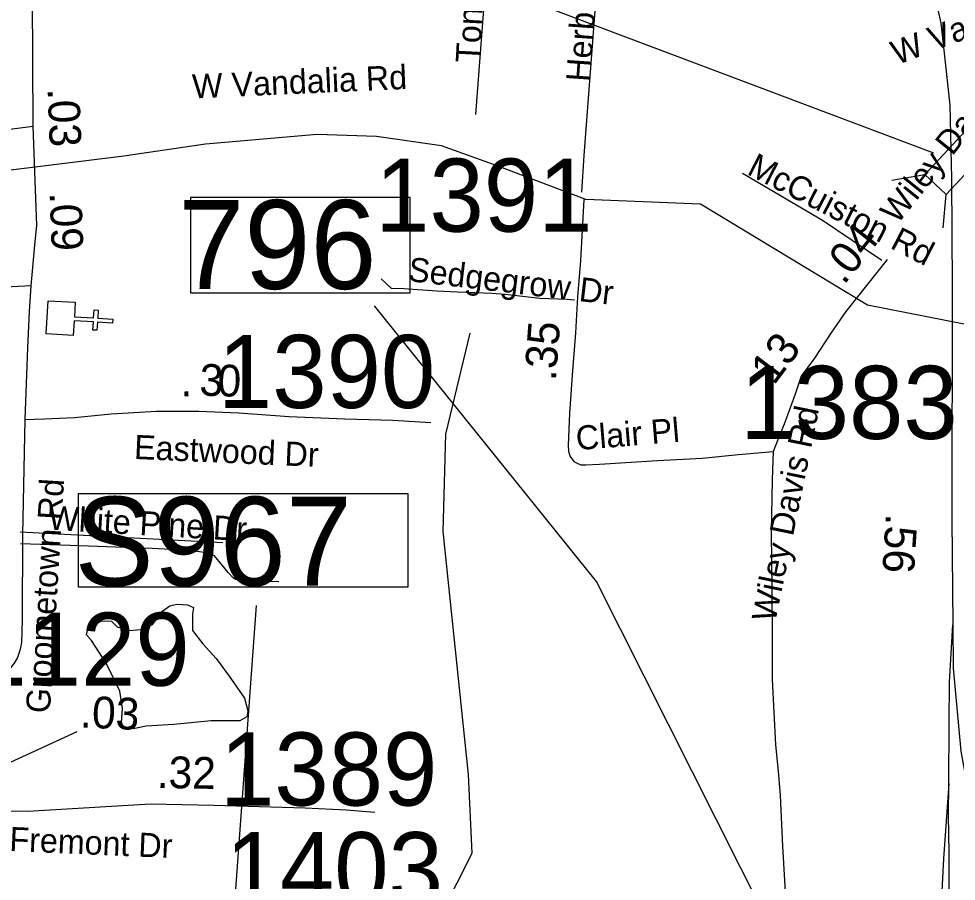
# Model space of a CAD drawing. Extents: x 1662474 to 1856135, y 779280 to 917889.
# Drawn here: x 1743971 to 1747666, y 822671 to 826069 of the extents above; entities that cross this region are included whole.
import ezdxf

# ---------------------------------------------------------------- set-up
doc = ezdxf.new("R2010")
doc.units = 0
for name, color, linetype in [('Cogo Default Point CELL', 7, 'Continuous'), ('Exist Boundary Political City Limit New', 7, 'Continuous'), ('Exist Cultural Church CELL', 7, 'Continuous'), ('Exist Hydrographic Misc Water Feature', 7, 'Continuous'), ('Exist Hydrographic Pond Under 1500 Sq Ft', 7, 'Continuous'), ('Exist Road Non-System Type 51', 7, 'Continuous'), ('Exist Road Non-System Type 51 Label', 7, 'Continuous'), ('Exist Road Primary Interstate Divided Center Attributed', 7, 'Continuous'), ('Exist Road Primary Interstate Mileage Hundredths English Label', 7, 'Continuous'), ('Exist Road Primary Interstate Ramp 1 Lane Attributed', 7, 'Continuous'), ('Exist Road Primary Interstate Structure Ovrhead Sign CELL', 7, 'Continuous'), ('Exist Road Primary Interstate Structure Standard Bridge Number Label', 7, 'Continuous'), ('Exist Road Secondary Mileage Tenths English Label', 7, 'Continuous'), ('Exist Road Secondary Structure Standard Bridge CELL', 7, 'Continuous'), ('Exist Road Secondary Structure Standard Bridge Number Label', 7, 'Continuous'), ('Exist Road Secondary Type 51 Attributed', 7, 'Continuous'), ('Exist Road Secondary Type 51 Label', 7, 'Continuous'), ('Map Preparation Boundary City Limit Buffer Line', 7, 'Continuous'), ('Prop DGN Element Guardrail', 7, 'Continuous')]:
    doc.layers.add(name, color=color, linetype=linetype)

msp = doc.modelspace()

# ---------------------------------------------------------------- linework, layer by layer
at = {"layer": 'Exist Boundary Political City Limit New'}
msp.add_lwpolyline([(1747937.6, 824818.1), (1747316.1, 824940.8), (1747236.8, 824988.7), (1746658.6, 825338), (1746206.1, 825357.3), (1745856.4, 825489.2), (1745637.9, 825567.8), (1745381.8, 825605.6), (1745147.2, 825613.4), (1744707.5, 825575.3), (1744386, 825527.4), (1743769.8, 825450.9), (1743657, 829053.9)], dxfattribs=at)
at = {"layer": 'Exist Cultural Church CELL'}
msp.add_lwpolyline([(1744193.7, 824951.9), (1744190.4, 824895), (1744266.4, 824890.5), (1744268.3, 824922.4), (1744284.3, 824921.5), (1744282.4, 824889.5), (1744342.4, 824886), (1744341.4, 824870), (1744281.4, 824873.5), (1744279.5, 824841.6), (1744263.6, 824842.5), (1744265.5, 824874.5), (1744189.5, 824879), (1744185.9, 824821.5), (1744079.6, 824827.8), (1744087.4, 824958.2)], close=True, dxfattribs=at)
at = {"layer": 'Exist Hydrographic Misc Water Feature'}
msp.add_lwpolyline([(1746685.9, 820039.2), (1746657.6, 820097.5), (1746282.8, 820733.4), (1746026.9, 821004.4), (1745886.8, 821237.1), (1745663.7, 821491.1), (1745582.8, 821732.3), (1745639.8, 822548.5), (1745757.9, 822782.4), (1745743.7, 823091.2), (1745643.9, 824048.4), (1745654.7, 824432.2), (1745749.9, 824830.7)], dxfattribs=at)
at = {"layer": 'Exist Hydrographic Pond Under 1500 Sq Ft'}
msp.add_lwpolyline([(1744428.5, 823273.4), (1744398.2, 823273.4), (1744385.2, 823277.7), (1744376.5, 823295), (1744380.8, 823351.3), (1744370, 823420.6), (1744315.9, 823531), (1744257.4, 823619.7), (1744237.9, 823641.4), (1744242.2, 823658.7), (1744255.2, 823671.7), (1744296.4, 823697.6), (1744337.5, 823695.5), (1744359.2, 823673.8), (1744406.8, 823658.7), (1744452.3, 823663), (1744497.8, 823682.5), (1744538.9, 823736.6), (1744567.1, 823756.1), (1744582.2, 823760.4), (1744597.4, 823762.6), (1744636.4, 823760.4), (1744660.2, 823749.6), (1744655.9, 823723.6), (1744655.9, 823658.7), (1744697, 823606.7), (1744749, 823548.3), (1744801, 823479), (1744861.6, 823392.4), (1744874.6, 823342.7), (1744870.3, 823318.8), (1744842.1, 823303.7), (1744729.5, 823303.7), (1744582.2, 823288.5), (1744474, 823282), (1744428.5, 823273.4)], dxfattribs=at)
at = {"layer": 'Exist Road Non-System Type 51'}
for p, q in [((1746264.9, 826395.5), (1746198, 825529.9)), ((1744776, 824003.9), (1743977.1, 824046.7))]:
    msp.add_line(p, q, dxfattribs=at)
for points in [[(1745812.8, 826282.9), (1745807.2, 826158.8), (1745770.8, 825691.1)], [(1746198, 825529.9), (1746189, 825385.5)], [(1747372.8, 825116.8), (1747139.6, 825274.6), (1746823.9, 825459.2)], [(1746161.9, 824960.9), (1746132.6, 824963.5), (1746024.6, 824966.9), (1745888.1, 824982.9), (1745835.9, 824986.6), (1745768.6, 824989.8), (1745700.1, 824991.9), (1745618.5, 824996.4), (1745489.1, 825005.2), (1745440.6, 825006.9), (1745399.6, 825044.1)], [(1744996.5, 823850.9), (1744850.6, 823854.4), (1744825.9, 823859.6), (1744815.9, 823866.7), (1744797, 823887.7), (1744742.6, 823952.8), (1744719.9, 823965.4), (1744692.9, 823967.2), (1744644.8, 823974.6), (1744497.5, 823982.4), (1744174.4, 823994.5), (1743977.6, 824000.6)]]:
    msp.add_lwpolyline(points, dxfattribs=at)
at = {"layer": 'Exist Road Primary Interstate Divided Center Attributed'}
for points in [[(1744006.2, 827547.9), (1744267, 827604.8), (1744542.9, 827647.8), (1744778, 827682.5), (1745021.2, 827705), (1745317.9, 827702.6), (1745575.3, 827676.6), (1745816.2, 827636.5), (1746200, 827546.7), (1746511.8, 827442.8), (1746733.8, 827331.8), (1746936.9, 827199.5), (1747091.6, 827064.9), (1747247.5, 826880.7), (1747391.6, 826668.1), (1747497.9, 826453.2), (1747562.8, 826243), (1747605.9, 826051.7), (1747620.1, 825921.7), (1747640.8, 825728.1), (1747647.8, 825439.9)], [(1747647.8, 825439.9), (1747649.6, 825012.4), (1747648.4, 824096), (1747652.5, 823680.7)], [(1747652.5, 823680.7), (1747654.3, 823510.3), (1747684.1, 823183.5), (1747714.2, 823018.2), (1747749.6, 822863.5), (1747781.5, 822765.5), (1747827.6, 822633.2), (1747896.1, 822470.2), (1747967.5, 822319.1), (1748045.5, 822173.8), (1748117.5, 822064), (1748139, 822031.8)]]:
    msp.add_lwpolyline(points, dxfattribs=at)
at = {"layer": 'Exist Road Primary Interstate Ramp 1 Lane Attributed'}
for points in [[(1747636.6, 823056), (1747638.3, 823292.8), (1747639.2, 823455.7), (1747652.5, 823680.7)], [(1747636.6, 823056), (1747615.3, 822759.6), (1747604.4, 822531.1), (1747589.9, 822452.5), (1747568.7, 822363.4), (1747548, 822302), (1747514.6, 822209.8), (1747486.3, 822142.5), (1747456.2, 822085.3), (1747405.7, 822002), (1747359, 821934.1), (1747300, 821860.9), (1747238.3, 821793.6), (1747178.7, 821736.9), (1747096, 821668.4), (1746955.2, 821569.2), (1746878.4, 821515.5), (1746755.3, 821434), (1746625.9, 821327.3)], [(1747370.8, 821686.7), (1747408.9, 821740.4), (1747446.7, 821799.5), (1747475.7, 821852.6), (1747523.2, 821947.7), (1747546.8, 822005.5), (1747571.6, 822077.6), (1747597.9, 822175), (1747610.3, 822241.7), (1747620.3, 822302), (1747630.1, 822364.5), (1747635.4, 822454.3), (1747638.6, 822613.7), (1747638.3, 822785), (1747635.7, 822930.8), (1747636.6, 823056)]]:
    msp.add_lwpolyline(points, dxfattribs=at)
at = {"layer": 'Exist Road Primary Interstate Structure Ovrhead Sign CELL'}
msp.add_line((1744607.3, 819673.5), (1744908.8, 823757.4), dxfattribs=at)
msp.add_lwpolyline([(1744207, 824198.2), (1745504.9, 824198.2), (1745504.9, 823829.6), (1744207, 823829.6)], close=True, dxfattribs=at)
at = {"layer": 'Exist Road Primary Interstate Structure Standard Bridge Number Label'}
msp.add_lwpolyline([(1745514, 825364.6), (1744647.6, 825364.6), (1744647.6, 824989), (1745514, 824989)], close=True, dxfattribs=at)
msp.add_lwpolyline([(1747289.7, 821784.5), (1746248.3, 823852), (1745373, 824938.6)], dxfattribs=at)
at = {"layer": 'Exist Road Secondary Structure Standard Bridge CELL'}
for p, q in [((1747412.4, 825433.5), (1747541.8, 825455)), ((1747614.2, 825245.4), (1747626.6, 825376.1))]:
    msp.add_line(p, q, dxfattribs=at)
msp.add_lwpolyline([(1747541.8, 825455), (1747761.5, 825690.8), (1747846.2, 825611.8), (1747626.6, 825376.1)], close=True, dxfattribs=at)
at = {"layer": 'Exist Road Secondary Structure Standard Bridge Number Label'}
msp.add_line((1747578.4, 825539.6), (1745522.2, 826313.9), dxfattribs=at)
at = {"layer": 'Exist Road Secondary Type 51 Attributed'}
for points in [[(1744028.1, 825645.4), (1744023.6, 826412.5), (1744015.7, 826844.2), (1744006.2, 827547.9)], [(1742824.8, 825635.8), (1742993.1, 825637.1), (1743110.7, 825625.4), (1743222.6, 825606.4), (1743326.1, 825590.7), (1743384.9, 825586.6), (1743487.9, 825580.6), (1743589.8, 825590.8), (1743687.4, 825600.8), (1743851.3, 825623.1), (1744028.1, 825645.4)], [(1744020.6, 825016.5), (1744036, 825190.9), (1744042.6, 825254.6), (1744028.1, 825645.4)], [(1746197.9, 825357.5), (1746185.5, 825116), (1746173.2, 824973.8), (1746165, 824832), (1746152.5, 824665.1), (1746142.1, 824513.8), (1746137.3, 824389.1), (1746138.4, 824363.8), (1746144, 824344.8), (1746159.1, 824325.2), (1746172.7, 824318.3), (1746187.2, 824312.1), (1746206.1, 824311.1), (1746260.4, 824314.8), (1746488.1, 824328.8), (1746664.4, 824337.6), (1746808.3, 824352.3), (1746944.8, 824363.8)], [(1747393.4, 825121.1), (1747230.4, 824915.6), (1747171.3, 824830.6), (1747107.6, 824731.4), (1747054.4, 824660.5), (1747030.8, 824589.7), (1746988.3, 824471.6), (1746944.8, 824363.8)], [(1744020.6, 825016.5), (1743891, 825009.9), (1743792.2, 825007.7), (1743694.5, 824999), (1743622.1, 824985.5), (1743523.8, 824971.1), (1743395.9, 824944.2), (1743257.8, 824924), (1743164.7, 824911.3), (1743072.5, 824904.7), (1742973.7, 824906.9), (1742709.6, 824906.8), (1742529.1, 824882.3), (1742422.5, 824850.3), (1742385.6, 824835.9), (1742340.9, 824803.8), (1742301.1, 824765.9), (1742272.8, 824732.5), (1742250, 824695.1), (1742220.7, 824618.3), (1742200.5, 824535.5), (1742189.7, 824459.6), (1742174.8, 824344.2)], [(1743996.3, 824490.8), (1744007.4, 824772.9), (1744014, 824915.6), (1744020.6, 825016.5)], [(1743996.3, 824490.8), (1744072.5, 824492.4), (1744191.5, 824498.2), (1744335.5, 824513), (1744513.6, 824523.4), (1744681.3, 824523), (1744839.3, 824516.4), (1745037.1, 824502.6), (1745256.5, 824492.2), (1745445.4, 824487.1), (1745595.2, 824477.8)], [(1743826.1, 823369.2), (1743955.2, 823530.3), (1743966.3, 823550.1), (1743972.7, 823569.8), (1743979.4, 823590.1), (1743983.7, 823611.5), (1743985.9, 823701.5), (1743988, 824037.2), (1743996.3, 824490.8)], [(1746944.8, 824363.8), (1746940.4, 824252.4), (1746936.5, 824046.3), (1746938.9, 823818.3), (1746940.1, 823657.7), (1746941.3, 823466.3), (1746953.7, 823208.3), (1746963.7, 823105), (1746972.6, 823008.9), (1746981.7, 822809.5), (1746997.1, 822538.7)], [(1743660.2, 822948.3), (1744007.1, 822947.1), (1744491.2, 822975.8), (1744740.8, 822970.8), (1745100.2, 822960.7), (1745261.9, 822952), (1745374.5, 822943.4)]]:
    msp.add_lwpolyline(points, dxfattribs=at)
at = {"layer": 'Map Preparation Boundary City Limit Buffer Line'}
msp.add_lwpolyline([(1747937.6, 824818.1), (1747316.1, 824940.8), (1747236.8, 824988.7), (1746658.6, 825338), (1746206.1, 825357.3), (1745856.4, 825489.2), (1745637.9, 825567.8), (1745381.8, 825605.6), (1745147.2, 825613.4), (1744707.5, 825575.3), (1744386, 825527.4), (1743769.8, 825450.9), (1743657, 829053.9)], dxfattribs=at)
at = {"layer": 'Prop DGN Element Guardrail'}
msp.add_line((1743692.5, 823027.9), (1744201.3, 823261.7), dxfattribs=at)

# ---------------------------------------------------------------- texts
at = {"layer": 'Cogo Default Point CELL'}
for s, p in [('1391', (1745375.9, 825230.1)), ('1390', (1744756.2, 824535.5)), ('1383', (1746815.2, 824413.6)), ('1129', (1743788.3, 823441.3)), ('1389', (1744764.4, 822969.3)), ('1403', (1744786.5, 822576.7))]:
    msp.add_text(s, height=288, dxfattribs=at).set_placement(p)
at = {"layer": 'Exist Road Non-System Type 51 Label'}
for s, rotation, p in [('Tonkins St', 86.9532, (1745788, 825893.5)), ('Herbin St', 86.0553, (1746222.9, 825818.6)), ('W Vandalia Rd', 20.8309, (1747432.5, 825885.8)), ('Wiley Davis Rd', 51.2567, (1747433.7, 825255.9)), ('W Vandalia Rd', 2.5622, (1744657.1, 825754.7)), ('McCuiston Rd', 332.744, (1746836.7, 825458.5)), ('Sedgegrow Dr', 353.3123, (1745502.6, 825036.1)), ('White Pine Dr', 356.61, (1744086, 824056.7))]:
    msp.add_text(s, height=95, rotation=rotation, dxfattribs=at).set_placement(p)
at = {"layer": 'Exist Road Primary Interstate Mileage Hundredths English Label'}
msp.add_text('.56', height=125, rotation=266.3749, dxfattribs=at).set_placement((1747389.4, 824120.8))
at = {"layer": 'Exist Road Primary Interstate Structure Ovrhead Sign CELL'}
msp.add_text('S967', height=350, dxfattribs=at).set_placement((1744190.9, 823835.7))
at = {"layer": 'Exist Road Primary Interstate Structure Standard Bridge Number Label'}
msp.add_text('796', height=350, dxfattribs=at).set_placement((1744600.2, 825004.5))
at = {"layer": 'Exist Road Secondary Mileage Tenths English Label'}
for s, rotation, p in [('3', 357.9639, (1744682.1, 824585)), ('0', 357.9639, (1744752.9, 824582.5)), ('.', 4.2143, (1744609.5, 824579.8)), ('.03', 357.5319, (1744211.6, 823277.2)), ('.32', 358.8546, (1744514.6, 823039.3))]:
    msp.add_text(s, height=125, rotation=rotation, dxfattribs=at).set_placement(p)
at = {"layer": 'Exist Road Secondary Type 51 Label'}
for s, rotation, p in [('Wiley Davis Rd', 78.3729, (1746952.6, 823688.5)), ('Clair Pl', 4.7669, (1746170.9, 824369)), ('Eastwood Dr', 357.5139, (1744424.5, 824334.9)), ('Groometown Rd', 86.5073, (1744093.8, 823331.3)), ('N Fremont Dr', 357.4897, (1743806.3, 822796.1))]:
    msp.add_text(s, height=95, rotation=rotation, dxfattribs=at).set_placement(p)
at = {"layer": 'Prop DGN Element Guardrail'}
for s, rotation, p in [('.03', 272.1229, (1744085, 825793.7)), ('.09', 272.1229, (1744092.9, 825384.3)), ('.04', 51.5819, (1747223.5, 825017)), ('.35', 85.7363, (1746088, 824640.4)), ('.13', 53.1301, (1746919.3, 824584.5))]:
    msp.add_text(s, height=125, rotation=rotation, dxfattribs=at).set_placement(p)

doc.saveas('drawing.dxf')
